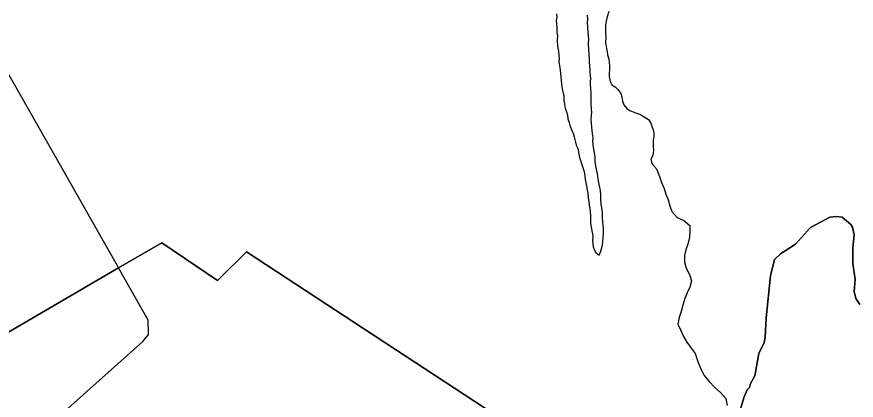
# Model space of a CAD drawing. Extents: x 0 to 1064, y 0 to 440.
# Drawn here: x 404.68 to 427.62, y 342.84 to 353.31 of the extents above; entities that cross this region are included whole.
import ezdxf

# ---------------------------------------------------------------- set-up
doc = ezdxf.new("R2010")
doc.units = 0
for name, color, linetype in [('GM_X_Major_Lake', 7, 'Continuous'), ('GM_X_Township', 7, 'Continuous'), ('GM_X_Township_Road', 7, 'Continuous')]:
    doc.layers.add(name, color=color, linetype=linetype)

msp = doc.modelspace()

# ---------------------------------------------------------------- linework, layer by layer
at = {"layer": 'GM_X_Major_Lake'}
for points in [[(419.43, 353.385), (419.436, 353.287), (419.424, 353.208), (419.43, 353.123), (419.436, 352.99), (419.442, 352.88), (419.454, 352.783), (419.448, 352.667), (419.46, 352.509), (419.479, 352.37), (419.491, 352.26), (419.503, 352.169), (419.497, 352.072), (419.509, 351.975), (419.527, 351.847), (419.539, 351.762), (419.552, 351.567), (419.57, 351.464), (419.588, 351.336), (419.612, 351.221), (419.625, 351.136), (419.631, 351.039), (419.649, 350.917), (419.667, 350.808), (419.698, 350.716), (419.728, 350.619), (419.74, 350.516), (419.771, 350.419), (419.801, 350.309), (419.844, 350.206)], [(420.86, 353.451), (420.817, 353.306), (420.787, 353.184), (420.768, 353.075), (420.768, 352.862), (420.774, 352.746), (420.768, 352.601), (420.793, 352.443), (420.811, 352.364), (420.823, 352.266), (420.86, 352.151), (420.872, 352.06), (420.878, 351.968), (420.878, 351.853), (420.872, 351.774), (420.866, 351.677), (420.896, 351.537), (420.945, 351.452), (421.036, 351.391), (421.115, 351.312), (421.188, 351.215), (421.218, 351.118), (421.237, 351.002), (421.273, 350.905), (421.352, 350.802), (421.431, 350.747), (421.522, 350.716), (421.617, 350.674), (421.7, 350.644), (421.778, 350.601), (421.867, 350.552), (421.944, 350.498), (422.01, 350.4), (422.039, 350.321), (422.075, 350.218), (422.087, 350.127), (422.087, 350.024), (422.075, 349.945), (422.075, 349.75), (422.081, 349.671), (422.069, 349.58), (422.051, 349.501), (422.01, 349.416), (422.037, 349.303)], [(419.844, 350.206), (419.88, 350.127), (419.91, 350.03), (419.935, 349.92), (419.971, 349.805), (420.008, 349.707), (420.026, 349.616), (420.05, 349.501), (420.075, 349.41), (420.105, 349.325), (420.129, 349.246), (420.16, 349.161), (420.184, 349.069), (420.202, 348.966), (420.215, 348.863), (420.227, 348.778), (420.245, 348.686), (420.269, 348.577), (420.282, 348.492), (420.294, 348.352), (420.312, 348.267), (420.324, 348.164), (420.342, 348.079), (420.348, 347.981), (420.361, 347.884), (420.355, 347.799), (420.361, 347.665), (420.397, 347.459), (420.409, 347.38), (420.421, 347.289), (420.409, 347.204), (420.421, 347.106), (420.434, 347.027), (420.458, 346.948), (420.5, 346.869), (420.592, 346.796), (420.628, 346.875), (420.665, 346.997), (420.683, 347.076), (420.695, 347.173), (420.701, 347.276), (420.713, 347.398), (420.713, 347.495), (420.707, 347.617), (420.695, 347.72), (420.689, 347.811), (420.689, 347.927), (420.677, 348.048), (420.653, 348.182), (420.64, 348.328), (420.64, 348.449), (420.628, 348.565), (420.604, 348.693), (420.586, 348.784), (420.567, 348.869), (420.549, 349.021), (420.507, 349.233), (420.488, 349.355), (420.482, 349.47), (420.464, 349.592), (420.452, 349.689), (420.434, 349.817), (420.421, 349.92), (420.428, 349.999), (420.415, 350.115), (420.403, 350.206), (420.397, 350.297), (420.385, 350.406), (420.379, 350.498), (420.385, 350.625), (420.391, 350.704), (420.385, 350.789), (420.379, 350.917), (420.373, 351.032), (420.379, 351.136), (420.379, 351.227), (420.367, 351.361), (420.361, 351.446), (420.355, 351.537), (420.367, 351.622), (420.349, 351.774), (420.349, 351.853), (420.336, 351.975), (420.33, 352.06), (420.33, 352.175), (420.324, 352.26), (420.312, 352.412), (420.306, 352.57), (420.312, 352.692), (420.294, 352.862), (420.282, 353.032), (420.276, 353.154), (420.282, 353.233), (420.276, 353.348)], [(422.037, 349.303), (422.082, 349.244), (422.165, 349.152)], [(422.165, 349.152), (422.24, 348.942), (422.298, 348.783), (422.375, 348.618), (422.421, 348.465), (422.479, 348.306), (422.531, 348.147), (422.583, 347.988), (422.726, 347.828), (422.907, 347.746), (423.074, 347.604), (423.078, 347.439), (423.063, 347.288), (423.017, 347.1), (422.96, 346.943), (422.927, 346.786), (422.93, 346.603), (422.97, 346.439), (423.064, 346.267), (423.116, 346.096), (423.077, 345.926), (423.001, 345.77), (422.938, 345.613), (422.886, 345.431), (422.841, 345.262), (422.783, 345.093), (422.75, 344.917), (422.82, 344.758), (422.902, 344.58), (422.99, 344.421), (423.109, 344.261), (423.216, 344.107), (423.297, 343.869), (423.379, 343.679), (423.467, 343.513), (423.598, 343.347), (423.753, 343.186), (423.909, 343.05), (424.058, 342.884), (424.097, 342.689)]]:
    msp.add_lwpolyline(points, dxfattribs=at)
at = {"layer": 'GM_X_Township'}
for points in [[(424.365, 342.303), (424.56, 342.932), (424.638, 343.117), (424.709, 343.18), (424.734, 343.295), (424.849, 343.502), (424.963, 344.111), (425.103, 344.414), (425.136, 344.559), (425.16, 345.088), (425.28, 346.234), (425.391, 346.679), (425.552, 346.829), (425.959, 347.099), (426.375, 347.551), (426.898, 347.833), (427.083, 347.853), (427.241, 347.838), (427.473, 347.636), (427.524, 347.56), (427.567, 347.356), (427.529, 346.998), (427.528, 346.565), (427.595, 346.135), (427.564, 345.807), (427.608, 345.615), (427.721, 345.45)], [(427.721, 345.45), (427.608, 345.615), (427.564, 345.807), (427.595, 346.135), (427.528, 346.565), (427.529, 346.998), (427.567, 347.356), (427.524, 347.56), (427.473, 347.636), (427.241, 347.838), (427.083, 347.853), (426.898, 347.833), (426.375, 347.551), (425.959, 347.099), (425.552, 346.829), (425.391, 346.679), (425.28, 346.234), (425.16, 345.088), (425.136, 344.559), (425.103, 344.414), (424.963, 344.111), (424.849, 343.502), (424.734, 343.295), (424.709, 343.18), (424.638, 343.117), (424.56, 342.932), (424.365, 342.303)], [(391.169, 336.949), (407.455, 346.449), (408.636, 347.138), (410.159, 346.107), (410.955, 346.892), (426.924, 336.426)], [(426.924, 336.426), (410.955, 346.892), (410.159, 346.107), (408.636, 347.138), (407.455, 346.449), (391.169, 336.949)]]:
    msp.add_lwpolyline(points, dxfattribs=at)
at = {"layer": 'GM_X_Township_Road'}
for points in [[(407.425, 346.502), (407.425, 346.503), (403.69, 353.062)], [(385.527, 326.375), (395.989, 334.118), (399.228, 336.514), (399.586, 336.788), (399.794, 336.845), (399.902, 336.812), (400.162, 336.68), (400.252, 336.66), (400.375, 336.682), (402.675, 338.812), (402.836, 338.93), (403.04, 339.833), (403.147, 340.038), (403.666, 340.472), (408.117, 344.442), (408.272, 344.634), (408.267, 345.023), (407.455, 346.449), (407.425, 346.502)]]:
    msp.add_lwpolyline(points, dxfattribs=at)

doc.saveas('drawing.dxf')
